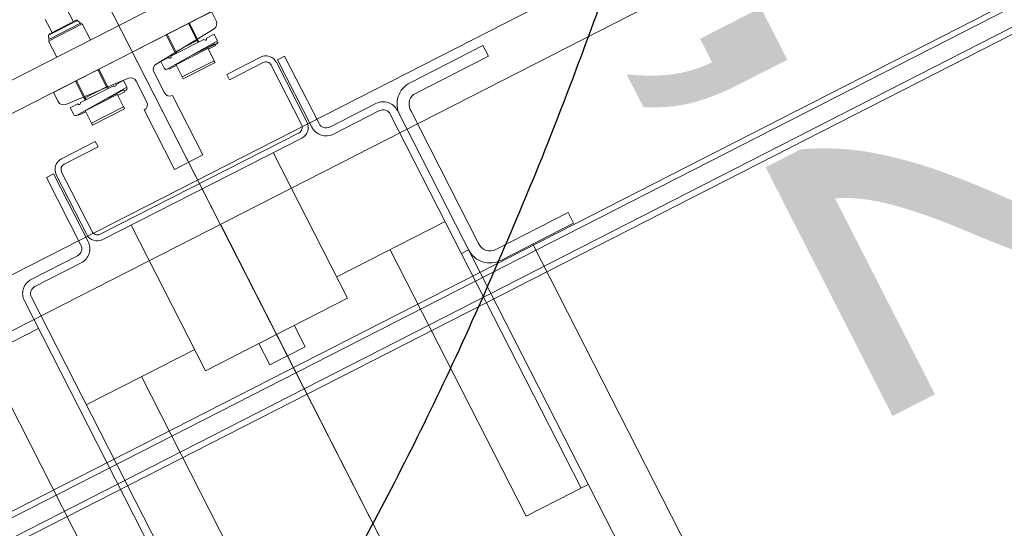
# Model space of a CAD drawing. Header units: metres. Extents: x 538891 to 1080079, y 6588829 to 13178720.
# Tile 714 of 1056: x 539905.113 to 539905.607, y 6589213.11 to 6589213.365. Entities that reach past the tile are written whole.
import ezdxf

# ---------------------------------------------------------------- set-up
doc = ezdxf.new("R2010")
doc.units = ezdxf.units.M
doc.header["$LTSCALE"] = 0.4
doc.header["$PDMODE"] = 1
doc.header["$PDSIZE"] = -2
doc.linetypes.add('ACAD_ISO10W100', pattern=[40.5, 27, -6.749999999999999, 0, -6.749999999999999])
doc.layers.add('AR', color=7, linetype='Continuous')
doc.layers.add('DENDRO', color=7, linetype='Continuous')
doc.styles.add('Arial', font='arial.ttf')

msp = doc.modelspace()

# ---------------------------------------------------------------- linework, layer by layer
at = {"layer": 'AR', "color": 251, "linetype": 'Continuous', "lineweight": 9, "true_color": 0x575757}
for p, q in [((539905.1299575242, 6589213.288081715), (539905.126394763, 6589213.286263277)), ((539905.1472326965, 6589213.254235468), (539905.1299575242, 6589213.288081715)), ((539905.131302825, 6589213.287645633), (539905.1465322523, 6589213.257807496)), ((539905.1339748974, 6589213.289009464), (539905.1492043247, 6589213.259171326)), ((539905.1436699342, 6589213.252417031), (539905.126394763, 6589213.286263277)), ((539905.3514268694, 6589213.250113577), (539905.3879451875, 6589213.26875258)), ((539905.3906728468, 6589213.263408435), (539905.3879451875, 6589213.26875258)), ((539905.2719330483, 6589213.236485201), (539905.3262651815, 6589213.264216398)), ((539905.3541545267, 6589213.244769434), (539905.3906728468, 6589213.263408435)), ((539905.2061117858, 6589213.189469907), (539905.1688551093, 6589213.262464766)), ((539905.3429004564, 6589213.253620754), (539905.3433550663, 6589213.252730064)), ((539905.3668452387, 6589213.116519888), (539905.2986537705, 6589213.250123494)), ((539905.3344481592, 6589213.248183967), (539905.3380109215, 6589213.250002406)), ((539905.8748038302, 6589212.264285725), (539905.3701869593, 6589213.25295241)), ((539905.1187676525, 6589213.235215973), (539905.1419256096, 6589213.247035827)), ((539905.1205860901, 6589213.231653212), (539905.1437440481, 6589213.243473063)), ((539905.6703575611, 6589212.136920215), (539905.115279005, 6589213.224453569)), ((539905.2145371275, 6589213.038781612), (539905.1188417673, 6589213.226272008)), ((539905.2061117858, 6589213.189469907), (539905.2773670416, 6589213.225838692)), ((539905.1000581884, 6589213.199282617), (539905.1223254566, 6589213.210647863)), ((539905.2506463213, 6589213.212200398), (539905.2561459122, 6589213.201425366)), ((539905.1463456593, 6589213.172385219), (539905.2006777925, 6589213.200116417)), ((539905.2383320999, 6589213.19233317), (539905.2328325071, 6589213.203108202)), ((539905.2561459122, 6589213.201425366), (539905.2383320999, 6589213.19233317)), ((539905.634317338, 6589212.141541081), (539905.0978777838, 6589213.192556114)), ((539905.1739570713, 6589213.186478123), (539905.2421485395, 6589213.052874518)), ((539905.3980194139, 6589213.132431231), (539905.3668452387, 6589213.116519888))]:
    msp.add_line(p, q, dxfattribs=at)
at = {"layer": 'AR', "color": 251, "linetype": 'ACAD_ISO10W100', "lineweight": 9, "true_color": 0x575757}
msp.add_line((539905.2135749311, 6589213.262835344), (539905.7591066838, 6589212.194006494), dxfattribs=at)
at = {"layer": 'AR', "color": 251, "linetype": 'Continuous', "lineweight": 9, "true_color": 0x575757}
for centre, radius, start, end in [((539905.151876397, 6589213.260535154), 0.002999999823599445, 207.0398167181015, 297.0398177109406), ((539905.1401071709, 6589213.25059859), 0.008000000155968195, 297.0398204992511, 27.0398285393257), ((539905.1518763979, 6589213.260535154), 0.00600000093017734, 207.0398206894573, 297.0398339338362), ((539905.1401071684, 6589213.250598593), 0.004000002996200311, 297.0398422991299, 27.03978971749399), ((539905.1340254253, 6589213.25591503), 0.01200013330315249, 314.271637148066, 323.4094231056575), ((539905.3486992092, 6589213.255457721), 0.01199999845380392, 207.0398238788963, 297.0398340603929), ((539905.3486992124, 6589213.255457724), 0.006000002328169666, 207.0398343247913, 297.0398002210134), ((539905.1224045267, 6589213.228090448), 0.007999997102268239, 117.0398076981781, 207.0398474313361), ((539905.1224045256, 6589213.228090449), 0.00399999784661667, 117.0397879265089, 207.0398880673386)]:
    msp.add_arc(centre, radius, start, end, dxfattribs=at)
at = {"layer": 'DENDRO', "color": 30, "linetype": 'Continuous', "lineweight": 25, "true_color": 0xff7f00}
for points, knots in [([(539908.40578537, 6589206.872602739), (539908.3832159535, 6589206.863631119), (539908.3606465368, 6589206.854659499), (539907.9497689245, 6589206.7163808), (539907.7723378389, 6589206.675189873), (539907.6966044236, 6589206.683932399), (539907.4656119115, 6589206.770816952), (539907.1594505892, 6589206.997395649), (539906.9579957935, 6589207.576698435), (539906.9146970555, 6589208.131988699), (539907.0573528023, 6589208.788930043), (539907.1853649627, 6589209.363006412), (539907.2917507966, 6589210.188356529), (539907.1418461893, 6589211.591390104), (539906.6378256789, 6589213.145355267), (539905.8218061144, 6589214.675330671), (539905.0645597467, 6589215.550653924), (539904.5703469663, 6589216.096682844), (539904.2578843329, 6589216.737226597), (539904.5264119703, 6589217.181537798), (539905.0377596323, 6589217.57535952), (539905.9098236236, 6589217.73497031), (539906.928061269, 6589217.717735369), (539908.1862928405, 6589217.270431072), (539909.3947226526, 6589216.377203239), (539910.1043709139, 6589214.722328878), (539910.5527597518, 6589213.222716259), (539911.0296252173, 6589211.784802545), (539911.3240869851, 6589210.648705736), (539911.5385713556, 6589209.401103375), (539911.0332278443, 6589208.334953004), (539910.2317156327, 6589207.732833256), (539909.456542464, 6589207.360268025), (539908.9861643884, 6589207.135636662), (539908.6129996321, 6589206.958159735), (539908.4315789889, 6589206.88285602), (539908.4186821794, 6589206.87772938), (539908.40578537, 6589206.872602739)], [0, 0, 0, 0.001743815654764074, 0.001743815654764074, 0.0328705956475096, 0.06399737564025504, 0.09512415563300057, 0.1262509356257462, 0.1573777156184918, 0.1885044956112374, 0.2196312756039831, 0.2507580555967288, 0.2818848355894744, 0.3130116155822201, 0.3441383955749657, 0.3752651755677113, 0.406391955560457, 0.4375187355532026, 0.4686455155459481, 0.4997722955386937, 0.5308990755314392, 0.5620258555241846, 0.5931526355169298, 0.624279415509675, 0.6554061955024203, 0.6865329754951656, 0.7176597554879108, 0.748786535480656, 0.7799133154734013, 0.8110400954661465, 0.8421668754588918, 0.8732936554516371, 0.9044204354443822, 0.9355472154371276, 0.966673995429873, 0.9978007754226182, 0.9978007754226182, 1, 1, 1]), ([(539901.6685504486, 6589216.508096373), (539901.6549695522, 6589216.496390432), (539901.6413886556, 6589216.484684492), (539901.3872650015, 6589216.261111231), (539901.1542271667, 6589215.680484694), (539901.0915114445, 6589215.181242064), (539901.181345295, 6589214.428850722), (539901.5988201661, 6589213.623490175), (539902.0909989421, 6589213.052936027), (539902.6767633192, 6589212.628054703), (539903.5856184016, 6589212.271598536), (539904.2749271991, 6589212.347468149), (539904.8002567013, 6589212.544048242), (539905.1731227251, 6589212.896441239), (539905.4001403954, 6589213.316530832), (539905.5852785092, 6589213.990625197), (539905.317444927, 6589215.106673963), (539904.7935115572, 6589215.881330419), (539904.2446258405, 6589216.386185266), (539903.6428508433, 6589216.722836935), (539902.7680026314, 6589216.948452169), (539901.956227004, 6589216.745513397), (539901.6957122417, 6589216.531508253), (539901.6821313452, 6589216.519802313), (539901.6685504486, 6589216.508096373)], [0, 0, 0, 0.002772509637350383, 0.002772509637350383, 0.05511167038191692, 0.1074508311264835, 0.15978999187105, 0.2121291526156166, 0.2644683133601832, 0.3168074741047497, 0.3691466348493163, 0.4214857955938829, 0.4738249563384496, 0.5261641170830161, 0.5785032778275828, 0.6308424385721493, 0.6831815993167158, 0.7355207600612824, 0.787859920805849, 0.8401990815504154, 0.892538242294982, 0.9448774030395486, 0.997216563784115, 0.997216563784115, 1, 1, 1])]:
    msp.add_open_spline(points, degree=2, knots=knots, dxfattribs=at)

# ---------------------------------------------------------------- next in the draw order: wipeouts: each hides what was drawn before it
at = {"color": 255, "linetype": 'Continuous', "lineweight": 5}
msp.add_wipeout([(539907.3717768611, 6589214.987496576), (539904.0762212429, 6589213.305440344), (539904.083040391, 6589213.292079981), (539907.3785960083, 6589214.974136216)], dxfattribs=at).dxf.layer = 'AR'

# ---------------------------------------------------------------- next in the draw order: linework, layer by layer
at = {"layer": 'AR', "color": 251, "linetype": 'ACAD_ISO10W100', "lineweight": 9, "true_color": 0x575757}
for p, q in [((539904.9908161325, 6589213.69927379), (539905.900035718, 6589211.917892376)), ((539905.2126462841, 6589213.264654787), (539905.0683974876, 6589213.547273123))]:
    msp.add_line(p, q, dxfattribs=at)
at = {"layer": 'AR', "color": 251, "linetype": 'Continuous', "lineweight": 9, "true_color": 0x575757}
for p, q in [((539905.9851268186, 6589213.684704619), (539904.6232607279, 6589212.989606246)), ((539905.9706620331, 6589213.649253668), (539904.6346259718, 6589212.96733898)), ((539904.6947557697, 6589212.904281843), (539905.9373672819, 6589213.538512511)), ((539904.6988472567, 6589212.896265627), (539905.9414587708, 6589213.530496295)), ((539904.9199454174, 6589213.238711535), (539905.4053718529, 6589213.486473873)), ((539905.412191, 6589213.473113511), (539904.9267645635, 6589213.225351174)), ((539905.1298420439, 6589213.329002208), (539905.2091135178, 6589213.369462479)), ((539905.1398348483, 6589213.364416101), (539905.136446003, 6589213.371055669)), ((539905.2091135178, 6589213.369462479), (539905.2114851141, 6589213.364815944)), ((539905.1291465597, 6589213.358960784), (539905.1257577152, 6589213.365600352)), ((539905.1273421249, 6589213.357596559), (539905.1419982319, 6589213.365077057)), ((539905.1443160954, 6589213.363335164), (539905.127392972, 6589213.354697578)), ((539905.1275928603, 6589213.355566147), (539905.1434954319, 6589213.363682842)), ((539905.1413165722, 6589213.365172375), (539905.1276648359, 6589213.358204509)), ((539905.1419982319, 6589213.365077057), (539905.1434954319, 6589213.363682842)), ((539905.1484075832, 6589213.355318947), (539905.1443160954, 6589213.363335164)), ((539905.2019442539, 6589213.354912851), (539905.1975345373, 6589213.363552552)), ((539905.2028442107, 6589213.354249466), (539905.1979798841, 6589213.363779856)), ((539905.1273421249, 6589213.357596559), (539905.1275928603, 6589213.355566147)), ((539905.2103743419, 6589213.360887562), (539905.1813059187, 6589213.34315591)), ((539905.1912652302, 6589213.348339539), (539905.1864009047, 6589213.357869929)), ((539905.1912559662, 6589213.349457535), (539905.1868462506, 6589213.358097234)), ((539905.2104150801, 6589213.358113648), (539905.2065851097, 6589213.356158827)), ((539905.2121695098, 6589213.354676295), (539905.2104150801, 6589213.358113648)), ((539905.1314844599, 6589213.34668136), (539905.127392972, 6589213.354697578)), ((539905.1868293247, 6589213.340620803), (539905.2120971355, 6589213.354818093)), ((539905.2053381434, 6589213.355522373), (539905.1887712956, 6589213.347066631)), ((539905.2019442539, 6589213.354912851), (539905.1912559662, 6589213.349457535)), ((539905.1912559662, 6589213.349457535), (539905.2019442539, 6589213.354912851)), ((539905.2019442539, 6589213.354912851), (539905.2023988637, 6589213.35402216)), ((539905.2023988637, 6589213.35402216), (539905.2019442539, 6589213.354912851)), ((539905.2070257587, 6589213.351556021), (539905.210588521, 6589213.353374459)), ((539905.2116974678, 6589213.353313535), (539905.2071894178, 6589213.351235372)), ((539905.2074803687, 6589213.350665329), (539905.2110431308, 6589213.35248377)), ((539905.210588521, 6589213.353374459), (539905.2110431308, 6589213.35248377)), ((539905.3086935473, 6589213.333838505), (539905.3452118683, 6589213.352477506)), ((539905.3452118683, 6589213.352477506), (539905.3479395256, 6589213.347133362)), ((539905.1912559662, 6589213.349457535), (539905.1917105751, 6589213.348566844)), ((539905.1917105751, 6589213.348566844), (539905.1912559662, 6589213.349457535)), ((539905.2072985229, 6589213.351021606), (539905.1912660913, 6589213.34283863)), ((539905.2070257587, 6589213.351556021), (539905.1990095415, 6589213.347464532)), ((539905.2070257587, 6589213.351556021), (539905.2100698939, 6589213.345591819)), ((539905.2457473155, 6589213.347180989), (539905.2421845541, 6589213.345362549)), ((539905.2630224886, 6589213.313334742), (539905.2457473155, 6589213.347180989)), ((539905.3114212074, 6589213.328494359), (539905.3479395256, 6589213.347133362)), ((539905.1875243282, 6589213.346430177), (539905.1836943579, 6589213.344475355)), ((539905.1836943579, 6589213.344475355), (539905.1854487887, 6589213.341038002)), ((539905.1878851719, 6589213.340663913), (539905.1914479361, 6589213.342482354)), ((539905.1911569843, 6589213.343052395), (539905.1940374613, 6589213.337408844)), ((539905.2104353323, 6589213.34487584), (539905.1944028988, 6589213.336692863)), ((539905.2108899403, 6589213.34398515), (539905.1948575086, 6589213.335802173)), ((539905.2104353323, 6589213.34487584), (539905.2100698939, 6589213.345591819)), ((539905.2104353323, 6589213.34487584), (539905.2105245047, 6589213.344701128)), ((539905.2108899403, 6589213.34398515), (539905.2105245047, 6589213.344701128)), ((539905.2336766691, 6589213.346633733), (539905.2167535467, 6589213.337996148)), ((539905.2181173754, 6589213.335324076), (539905.2350404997, 6589213.343961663)), ((539905.2543058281, 6589213.312815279), (539905.2390764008, 6589213.342653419)), ((539905.2417352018, 6589213.344042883), (539905.2417350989, 6589213.344059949)), ((539905.2417351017, 6589213.344059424), (539905.2569779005, 6589213.314179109)), ((539905.2594597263, 6589213.311516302), (539905.2421845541, 6589213.345362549)), ((539905.1565190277, 6589213.331727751), (539905.152109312, 6589213.34036745)), ((539905.1574189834, 6589213.331064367), (539905.152554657, 6589213.340594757)), ((539905.1801961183, 6589213.33923097), (539905.1855692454, 6589213.328703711)), ((539905.1876669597, 6589213.341091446), (539905.1878851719, 6589213.340663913)), ((539905.1940374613, 6589213.337408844), (539905.1944028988, 6589213.336692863)), ((539905.2181173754, 6589213.335324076), (539905.2167535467, 6589213.337996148)), ((539905.1674573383, 6589213.336087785), (539905.1360443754, 6589213.322949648)), ((539905.145840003, 6589213.325154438), (539905.1409756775, 6589213.334684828)), ((539905.1458307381, 6589213.326272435), (539905.1414210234, 6589213.334912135)), ((539905.1599129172, 6589213.332337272), (539905.1433460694, 6589213.323881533)), ((539905.1649898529, 6589213.334928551), (539905.1611598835, 6589213.332973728)), ((539905.1667442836, 6589213.331491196), (539905.1649898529, 6589213.334928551)), ((539905.1766623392, 6589213.324157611), (539905.1712903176, 6589213.334682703)), ((539905.1944028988, 6589213.336692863), (539905.1944920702, 6589213.336518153)), ((539905.1944920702, 6589213.336518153), (539905.1948575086, 6589213.335802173)), ((539905.1322147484, 6589213.324353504), (539905.1298420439, 6589213.329002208)), ((539905.1414040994, 6589213.317435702), (539905.1666719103, 6589213.331632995)), ((539905.1565190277, 6589213.331727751), (539905.1458307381, 6589213.326272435)), ((539905.1458307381, 6589213.326272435), (539905.1565190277, 6589213.331727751)), ((539905.1618732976, 6589213.327836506), (539905.1458408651, 6589213.31965353)), ((539905.1651632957, 6589213.33018936), (539905.1535843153, 6589213.324279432)), ((539905.1565190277, 6589213.331727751), (539905.1569736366, 6589213.330837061)), ((539905.1569736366, 6589213.330837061), (539905.1565190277, 6589213.331727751)), ((539905.1593696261, 6589213.327242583), (539905.1592556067, 6589213.327465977)), ((539905.1616005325, 6589213.328370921), (539905.1646446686, 6589213.32240672)), ((539905.1656179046, 6589213.329298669), (539905.1620551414, 6589213.32748023)), ((539905.1656179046, 6589213.329298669), (539905.1651632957, 6589213.33018936)), ((539905.1662722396, 6589213.330128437), (539905.1653996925, 6589213.329726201)), ((539905.1895514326, 6589213.327368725), (539905.2047356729, 6589213.297619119)), ((539905.142099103, 6589213.323245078), (539905.1382691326, 6589213.321290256)), ((539905.1458307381, 6589213.326272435), (539905.1462853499, 6589213.325381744)), ((539905.1462853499, 6589213.325381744), (539905.1458307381, 6589213.326272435)), ((539905.1650101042, 6589213.321690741), (539905.1646446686, 6589213.32240672)), ((539905.2915616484, 6589213.323410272), (539905.2684036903, 6589213.311590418)), ((539905.1382691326, 6589213.321290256), (539905.1400235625, 6589213.317852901)), ((539905.1424599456, 6589213.317478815), (539905.1422417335, 6589213.317906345)), ((539905.1460227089, 6589213.319297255), (539905.1424599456, 6589213.317478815)), ((539905.1457317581, 6589213.319867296), (539905.1486122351, 6589213.314223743)), ((539905.1650101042, 6589213.321690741), (539905.1489776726, 6589213.313507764)), ((539905.165464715, 6589213.32080005), (539905.1494322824, 6589213.312617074)), ((539905.1650101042, 6589213.321690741), (539905.1650992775, 6589213.32151603)), ((539905.165464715, 6589213.32080005), (539905.1650992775, 6589213.32151603)), ((539905.190591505, 6589213.290399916), (539905.1754072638, 6589213.320149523)), ((539905.2933800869, 6589213.31984751), (539905.2702221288, 6589213.308027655)), ((539905.2987612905, 6589213.318103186), (539905.3944566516, 6589213.130612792)), ((539905.8574026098, 6589212.23238827), (539905.3023240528, 6589213.319921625)), ((539905.3088047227, 6589213.320422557), (539905.3092593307, 6589213.319531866)), ((539905.3429004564, 6589213.253620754), (539905.3092593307, 6589213.319531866)), ((539905.1486122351, 6589213.314223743), (539905.1489776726, 6589213.313507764)), ((539905.1489776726, 6589213.313507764), (539905.149066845, 6589213.313333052)), ((539905.149066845, 6589213.313333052), (539905.1494322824, 6589213.312617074)), ((539905.1532402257, 6589213.257863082), (539905.2529975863, 6589213.308779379)), ((539905.1339193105, 6589213.295717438), (539905.150842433, 6589213.304355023)), ((539905.1522062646, 6589213.301682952), (539905.150842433, 6589213.304355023)), ((539905.1546040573, 6589213.255191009), (539905.2543614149, 6589213.306107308)), ((539905.1522062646, 6589213.301682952), (539905.1352831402, 6589213.293045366)), ((539905.2047356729, 6589213.297619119), (539905.190591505, 6589213.290399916)), ((539905.2773670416, 6589213.225838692), (539905.2401103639, 6589213.298833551))]:
    msp.add_line(p, q, dxfattribs=at)
at = {"layer": 'AR', "color": 251, "linetype": 'Continuous', "lineweight": 9, "true_color": 0x575757, "flags": 128}
msp.add_lwpolyline([(539904.7002110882, 6589212.893593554), (539904.6933919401, 6589212.906953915), (539905.9360034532, 6589213.541184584), (539905.9428225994, 6589213.527824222)], close=True, dxfattribs=at)
at = {"layer": 'AR', "color": 251, "linetype": 'Continuous', "lineweight": 9, "true_color": 0x575757}
for centre, radius, start, end in [((539905.1415893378, 6589213.364637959), 0.0006000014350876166, 47.03993261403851, 117.0397330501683), ((539905.1443833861, 6589213.36463639), 0.00130296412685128, 227.0399806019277, 267.0396783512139), ((539905.2088107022, 6589213.363450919), 0.003002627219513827, 301.383057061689, 27.03984684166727), ((539905.1279376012, 6589213.357670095), 0.0005999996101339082, 117.0397854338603, 187.0398675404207), ((539905.1262997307, 6589213.355406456), 0.001302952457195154, 327.0398530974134, 7.03991543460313), ((539905.2059616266, 6589213.355840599), 0.0006999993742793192, 207.0397651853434, 27.03991311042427), ((539905.211278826, 6589213.354221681), 0.0009999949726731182, 294.7490014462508, 27.04020667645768), ((539905.1881478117, 6589213.346748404), 0.0007000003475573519, 207.0398998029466, 27.03974300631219), ((539905.2046153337, 6589213.350999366), 0.0005999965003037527, 243.3666791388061, 297.0400118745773), ((539905.2364043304, 6589213.341289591), 0.005999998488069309, 27.03983259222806, 117.03986156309), ((539905.1828681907, 6589213.340594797), 0.002999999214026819, 121.3830737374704, 207.039784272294), ((539905.2364043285, 6589213.34128959), 0.002999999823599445, 27.03981671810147, 117.0398177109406), ((539905.1863394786, 6589213.341492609), 0.0009999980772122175, 207.0397076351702, 299.3305451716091), ((539905.1605364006, 6589213.3326555), 0.000700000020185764, 207.0398258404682, 27.03999150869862), ((539905.1686159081, 6589213.333317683), 0.003002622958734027, 27.03978751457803, 112.6966770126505), ((539905.3141488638, 6589213.323150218), 0.01199999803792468, 117.0398300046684, 207.0398442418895), ((539905.1591901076, 6589213.327814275), 0.0006000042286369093, 243.3668327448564, 297.0396291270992), ((539905.1658535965, 6589213.331036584), 0.000999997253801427, 294.7490239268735, 27.03997683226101), ((539905.1882413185, 6589213.330067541), 0.003000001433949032, 207.0398419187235, 295.893804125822), ((539905.3141488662, 6589213.323150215), 0.005999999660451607, 117.0398319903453, 207.0398300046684), ((539905.1348868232, 6589213.325717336), 0.003000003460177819, 207.0398426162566, 292.6965332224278), ((539905.1427225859, 6589213.323563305), 0.0006999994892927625, 207.0398480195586, 27.03989980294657), ((539905.1739902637, 6589213.322793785), 0.003000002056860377, 298.1858453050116, 27.03974010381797), ((539905.2951985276, 6589213.316284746), 0.0079999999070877, 27.03983578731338, 117.0398365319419), ((539905.1409142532, 6589213.318307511), 0.000999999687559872, 207.0397832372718, 299.3304975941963), ((539905.2951985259, 6589213.316284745), 0.004000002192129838, 27.03983475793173, 117.0398134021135), ((539905.2516337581, 6589213.31145145), 0.002999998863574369, 297.0398158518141, 27.03983638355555), ((539905.2516337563, 6589213.311451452), 0.006000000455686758, 297.0398268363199, 27.03981827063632), ((539905.2665852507, 6589213.31515318), 0.003999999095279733, 207.0398267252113, 297.0398396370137), ((539905.2665852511, 6589213.31515318), 0.007999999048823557, 207.0398312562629, 297.039827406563), ((539905.1366469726, 6589213.290373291), 0.006000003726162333, 117.0398479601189, 207.039803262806), ((539905.1366469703, 6589213.290373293), 0.003000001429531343, 117.0398317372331, 207.0398115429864)]:
    msp.add_arc(centre, radius, start, end, dxfattribs=at)
at = {"layer": 'AR', "color": 251, "linetype": 'Continuous', "lineweight": 5, "true_color": 0x575757}
msp.add_point((539905.1754072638, 6589213.320149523), dxfattribs=at)
at = {"layer": 'AR', "color": 252, "linetype": 'Continuous', "true_color": 0x848484}
msp.add_solid([(539907.3785960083, 6589214.974136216), (539904.083040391, 6589213.292079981), (539907.4695179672, 6589214.795998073), (539904.1739623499, 6589213.11394184)], dxfattribs=at)

# ---------------------------------------------------------------- next in the draw order: texts
at = {"layer": 'AR', "color": 7, "insert": (539905.6158575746, 6589213.662306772), "char_height": 0.22, "attachment_point": 1, "rotation": 297.0398304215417, "line_spacing_factor": 1.004016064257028, "style": 'Arial'}
msp.add_mtext('\\A1;3,2{\\H0.9851x; } m{\\H0.9851x;\\H0.6667x;\\S2 ^ ;}', dxfattribs=at)

doc.saveas('drawing.dxf')
